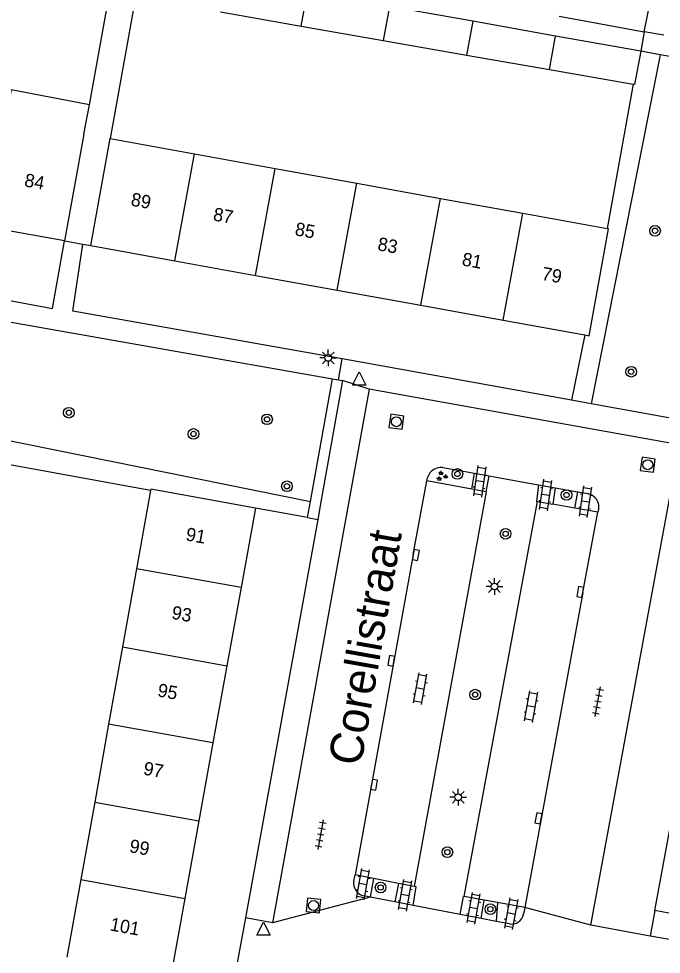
# Model space of a CAD drawing. Extents: x 132999 to 136000, y 398499 to 400501.
# Drawn here: x 133437.6 to 133486, y 400095.4 to 400165.7 of the extents above; entities that cross this region are included whole.
import ezdxf

# ---------------------------------------------------------------- set-up
doc = ezdxf.new("R2010")
doc.units = 0
for name, color, linetype in [('gg-afsc-erfafscheiding', 7, 'Continuous'), ('gg-afsc-muur', 7, 'Continuous'), ('gg-anno-huisnummerreeks BGT', 7, 'Continuous'), ('gg-anno-openbare ruimte label', 7, 'Continuous'), ('gg-bbg-bijgebouw', 7, 'Continuous'), ('gg-bbg-gedigitaliseerde bebouwing', 7, 'Continuous'), ('gg-bbg-gedigitaliseerde bijgebouw', 7, 'Continuous'), ('gg-bbg-hoofdgebouw', 7, 'Continuous'), ('gg-bbg-tussenscheiding', 7, 'Continuous'), ('gg-knt-verharding', 7, 'Continuous'), ('gg-knt-verharding nz', 7, 'Continuous'), ('gt-grn-groengrens', 7, 'Continuous'), ('gt-grn-vlakafsluiter', 7, 'Continuous'), ('gt-grn-weggrens', 7, 'Continuous'), ('gt-symb-boom', 7, 'Continuous'), ('gt-symb-groenvak', 7, 'Continuous'), ('gt-symb-klinker verharding', 7, 'Continuous'), ('gt-symb-kolk', 7, 'Continuous'), ('gt-symb-lichtmast', 7, 'Continuous'), ('gt-symb-rioolschacht', 7, 'Continuous'), ('gt-symb-tegel verharding', 7, 'Continuous'), ('gt-symb-waterafsluiter', 7, 'Continuous')]:
    doc.layers.add(name, color=color, linetype=linetype)

# ---------------------------------------------------------------- blocks, each defined once
blk = doc.blocks.new('gt0-KL1')
at = {"layer": 'gt-symb-klinker verharding'}
for p, q in [((-1.15, 0.3), (1.15, 0.3)), ((-1, -0.3), (-1, 0.3)), ((-0.5, 0.3), (-0.5, 0.45)), ((0, -0.3), (0, 0.3)), ((0.5, 0.3), (0.5, 0.45)), ((1, -0.3), (1, 0.3)), ((-1.15, -0.3), (1.15, -0.3)), ((-0.5, -0.45), (-0.5, -0.3)), ((0.5, -0.45), (0.5, -0.3))]:
    blk.add_line(p, q, dxfattribs=at)
blk = doc.blocks.new('gt0-BOOM')
at = {"layer": 'gt-symb-boom'}
for radius in [0.4, 0.2]:
    blk.add_circle((0, 0), radius, dxfattribs=at)
blk = doc.blocks.new('gt0-RS')
at = {"layer": 'gt-symb-rioolschacht'}
blk.add_lwpolyline([(-0.5, -0.5), (0.5, -0.5), (0.5, 0.5), (-0.5, 0.5)], close=True, dxfattribs=at)
blk.add_circle((0, 0), 0.375, dxfattribs=at)
blk = doc.blocks.new('gt0-KOLK')
at = {"layer": 'gt-symb-kolk'}
blk.add_lwpolyline([(0, 0), (0.375, 0), (0.375, 0.4), (-0.375, 0.4), (-0.375, 0), (0, 0)], dxfattribs=at)
blk = doc.blocks.new('gt0-LMAST')
at = {"layer": 'gt-symb-lichtmast'}
for p, q in [((-0.182, 0.173), (-0.447, 0.438)), ((-0.005, 0.246), (-0.005, 0.621)), ((0.172, 0.173), (0.437, 0.438)), ((-0.255, -0.004), (-0.63, -0.004)), ((-0.182, -0.181), (-0.447, -0.446)), ((-0.005, -0.254), (-0.005, -0.629)), ((0.437, -0.446), (0.172, -0.181)), ((0.245, -0.004), (0.62, -0.004))]:
    blk.add_line(p, q, dxfattribs=at)
blk.add_circle((-0.005, -0.004), 0.25, dxfattribs=at)
blk = doc.blocks.new('gt0-TEG1')
at = {"layer": 'gt-symb-tegel verharding'}
for p, q in [((-1.125, 0), (1.125, 0)), ((-0.9, -0.25), (-0.9, 0.25)), ((-0.45, -0.25), (-0.45, 0.25)), ((0, -0.25), (0, 0.25)), ((0.45, -0.25), (0.45, 0.25)), ((0.9, -0.25), (0.9, 0.25))]:
    blk.add_line(p, q, dxfattribs=at)
blk = doc.blocks.new('gt0-WAFSL')
at = {"layer": 'gt-symb-waterafsluiter'}
for p, q in [((-0.5, -0.333), (0, 0.667)), ((0, 0.667), (0.5, -0.333)), ((0.5, -0.333), (-0.5, -0.333))]:
    blk.add_line(p, q, dxfattribs=at)
blk = doc.blocks.new('gt0-GRVAK')
at = {"layer": 'gt-symb-groenvak'}
for p, q in [((-0.11, 0.189), (-0.228, 0.24)), ((-0.182, 0.153), (0.088, 0.153)), ((-0.091, 0.211), (-0.156, 0.322)), ((-0.047, 0.214), (-0.047, 0.393)), ((-0.004, 0.211), (0.061, 0.322)), ((0.015, 0.189), (0.133, 0.24)), ((0.262, -0.052), (0.197, 0.059)), ((0.305, -0.049), (0.305, 0.13)), ((0.349, -0.052), (0.414, 0.059)), ((-0.245, -0.228), (-0.363, -0.177)), ((-0.318, -0.264), (-0.047, -0.264)), ((-0.226, -0.206), (-0.291, -0.095)), ((-0.183, -0.203), (-0.183, -0.024)), ((-0.139, -0.206), (-0.074, -0.095)), ((-0.12, -0.228), (-0.002, -0.177)), ((0.243, -0.074), (0.125, -0.023)), ((0.17, -0.11), (0.441, -0.11)), ((0.368, -0.074), (0.486, -0.023))]:
    blk.add_line(p, q, dxfattribs=at)

msp = doc.modelspace()

# ---------------------------------------------------------------- linework, layer by layer
at = {"layer": 'gg-afsc-erfafscheiding'}
for p, q in [((133442.951, 400159.263), (133444.469, 400167.719)), ((133446.422, 400167.377), (133444.507, 400156.734)), ((133480.233, 400141.96), (133479.233, 400137.048)), ((133459.371, 400128.227), (133455.44, 400128.94)), ((133459.371, 400128.227), (133460.129, 400128.089))]:
    msp.add_line(p, q, dxfattribs=at)
at = {"layer": 'gg-afsc-muur'}
for p, q in [((133483.871, 400160.817), (133481.901, 400149.967)), ((133447.542, 400130.271), (133436.962, 400132.191))]:
    msp.add_line(p, q, dxfattribs=at)
at = {"layer": 'gg-bbg-bijgebouw'}
for points in [[(133484.69, 400164.77), (133485.2, 400167.24), (133485.101, 400167.257)], [(133484.43, 400163.3), (133483.97, 400160.8), (133483.871, 400160.817)]]:
    msp.add_lwpolyline(points, dxfattribs=at)
at = {"layer": 'gg-bbg-gedigitaliseerde bebouwing'}
for p, q in [((133442.531, 400157.053), (133442.951, 400159.263)), ((133442.531, 400157.053), (133441.08, 400149.03)), ((133443.05, 400148.68), (133444.507, 400156.734)), ((133444.507, 400156.734), (133450.851, 400155.584)), ((133450.851, 400155.584), (133456.922, 400154.484)), ((133456.922, 400154.484), (133463.075, 400153.374)), ((133463.075, 400153.374), (133469.357, 400152.237)), ((133469.357, 400152.237), (133475.571, 400151.113)), ((133475.571, 400151.113), (133481.901, 400149.967)), ((133447.542, 400130.271), (133446.487, 400124.372)), ((133446.487, 400124.372), (133445.437, 400118.502)), ((133445.437, 400118.502), (133444.399, 400112.698)), ((133444.399, 400112.698), (133443.349, 400106.831)), ((133443.349, 400106.831), (133442.307, 400101)), ((133442.307, 400101), (133441.261, 400095.154))]:
    msp.add_line(p, q, dxfattribs=at)
msp.add_lwpolyline([(133442.951, 400159.263), (133437.06, 400160.388), (133436.624, 400158.104)], dxfattribs=at)
at = {"layer": 'gg-bbg-gedigitaliseerde bijgebouw'}
for p, q in [((133452.812, 400166.258), (133458.889, 400165.193)), ((133471.797, 400165.553), (133465.523, 400166.672)), ((133478.031, 400164.441), (133471.797, 400165.553)), ((133478.308, 400165.945), (133484.69, 400164.77)), ((133458.889, 400165.193), (133465.052, 400164.114)), ((133465.052, 400164.114), (133471.332, 400163.014)), ((133484.43, 400163.3), (133478.031, 400164.441)), ((133471.332, 400163.014), (133477.566, 400161.922)), ((133477.566, 400161.922), (133483.871, 400160.817))]:
    msp.add_line(p, q, dxfattribs=at)
at = {"layer": 'gg-bbg-hoofdgebouw'}
for p, q in [((133441.08, 400149.03), (133435.243, 400150.088)), ((133482, 400149.95), (133481.901, 400149.967)), ((133443.05, 400148.68), (133449.373, 400147.537)), ((133449.373, 400147.537), (133455.444, 400146.44)), ((133455.444, 400146.44), (133461.593, 400145.329)), ((133461.593, 400145.329), (133467.884, 400144.192)), ((133467.884, 400144.192), (133474.086, 400143.071)), ((133474.086, 400143.071), (133480.233, 400141.96)), ((133447.56, 400130.37), (133447.542, 400130.271)), ((133455.44, 400128.94), (133447.56, 400130.37)), ((133455.44, 400128.94), (133454.358, 400122.957)), ((133454.358, 400122.957), (133453.295, 400117.082)), ((133453.295, 400117.082), (133452.246, 400111.287)), ((133452.246, 400111.287), (133451.183, 400105.412)), ((133451.183, 400105.412), (133450.129, 400099.587)), ((133450.129, 400099.587), (133449.07, 400093.732))]:
    msp.add_line(p, q, dxfattribs=at)
msp.add_lwpolyline([(133480.233, 400141.96), (133480.56, 400141.9), (133482, 400149.95)], dxfattribs=at)
at = {"layer": 'gg-bbg-tussenscheiding'}
for p, q in [((133458.889, 400165.193), (133459.362, 400167.77)), ((133465.523, 400166.672), (133465.052, 400164.114)), ((133471.797, 400165.553), (133471.332, 400163.014)), ((133477.566, 400161.922), (133478.031, 400164.441)), ((133449.373, 400147.537), (133450.851, 400155.584)), ((133455.444, 400146.44), (133456.922, 400154.484)), ((133461.593, 400145.329), (133463.075, 400153.374)), ((133467.884, 400144.192), (133469.357, 400152.237)), ((133474.086, 400143.071), (133475.571, 400151.113)), ((133454.358, 400122.957), (133446.487, 400124.372)), ((133445.437, 400118.502), (133453.295, 400117.082)), ((133452.246, 400111.287), (133444.399, 400112.698)), ((133443.349, 400106.831), (133451.183, 400105.412)), ((133442.307, 400101), (133450.129, 400099.587))]:
    msp.add_line(p, q, dxfattribs=at)
at = {"layer": 'gg-knt-verharding'}
for p, q in [((133486.166, 400164.503), (133484.69, 400164.77)), ((133485.906, 400163.033), (133484.43, 400163.3)), ((133491.449, 400162.029), (133485.906, 400163.033)), ((133442.46, 400148.787), (133443.05, 400148.68)), ((133479.233, 400137.048), (133461.978, 400140.17)), ((133461.24, 400138.673), (133461.692, 400138.594)), ((133461.692, 400138.594), (133461.997, 400138.536)), ((133461.997, 400138.536), (133460.343, 400129.27)), ((133480.709, 400136.781), (133479.233, 400137.048)), ((133486.68, 400135.7), (133480.709, 400136.781)), ((133469.555, 400131.989), (133471.927, 400131.561)), ((133471.724, 400130.366), (133471.927, 400131.561)), ((133471.927, 400131.561), (133473.012, 400131.366)), ((133467.319, 400125.445), (133468.337, 400130.978)), ((133471.724, 400130.366), (133468.337, 400130.978)), ((133473.012, 400131.366), (133472.783, 400130.175)), ((133473.012, 400131.366), (133476.73, 400130.696)), ((133472.804, 400130.171), (133467.381, 400100.481)), ((133472.783, 400130.175), (133471.724, 400130.366)), ((133472.804, 400130.171), (133472.783, 400130.175)), ((133476.73, 400130.696), (133477.993, 400130.469)), ((133477.993, 400130.469), (133477.822, 400129.226)), ((133477.993, 400130.469), (133479.692, 400130.163)), ((133479.469, 400128.936), (133479.692, 400130.163)), ((133479.692, 400130.163), (133480.446, 400130.027)), ((133471.147, 400099.727), (133476.678, 400129.428)), ((133476.678, 400129.428), (133477.822, 400129.226)), ((133460.343, 400129.27), (133460.129, 400128.089)), ((133479.469, 400128.936), (133477.822, 400129.226)), ((133481.214, 400128.628), (133479.469, 400128.936)), ((133460.129, 400128.089), (133454.687, 400098.116)), ((133480.076, 400122.589), (133481.214, 400128.628)), ((133467.319, 400125.445), (133462.934, 400101.359)), ((133480.076, 400122.589), (133475.71, 400098.901)), ((133485.49, 400098.67), (133486.8, 400105.73)), ((133462.848, 400100.885), (133462.934, 400101.359)), ((133464.337, 400101.082), (133462.934, 400101.359)), ((133464.337, 400101.082), (133464.068, 400099.678)), ((133466.196, 400100.715), (133464.337, 400101.082)), ((133466.196, 400100.715), (133465.924, 400099.322)), ((133467.381, 400100.481), (133466.196, 400100.715)), ((133464.068, 400099.678), (133463.615, 400099.765)), ((133465.924, 400099.322), (133464.068, 400099.678)), ((133467.3, 400099.058), (133465.924, 400099.322)), ((133472.649, 400099.455), (133471.147, 400099.727)), ((133472.437, 400098.073), (133472.649, 400099.455)), ((133473.649, 400099.274), (133472.649, 400099.455)), ((133473.649, 400099.274), (133473.562, 400097.857)), ((133475.71, 400098.901), (133473.649, 400099.274)), ((133470.851, 400098.377), (133467.3, 400099.058)), ((133475.71, 400098.901), (133475.617, 400098.395)), ((133491.451, 400097.573), (133485.49, 400098.67)), ((133454.687, 400098.116), (133454.075, 400094.745)), ((133472.437, 400098.073), (133470.851, 400098.377)), ((133473.562, 400097.857), (133472.437, 400098.073)), ((133474.552, 400097.667), (133473.562, 400097.857))]:
    msp.add_line(p, q, dxfattribs=at)
for points in [[(133408.452, 400149.86), (133440.174, 400143.948), (133441.08, 400149.03)], [(133461.978, 400140.17), (133441.699, 400143.751), (133442.46, 400148.787)], [(133434.57, 400134.497), (133436.174, 400143.063), (133461.24, 400138.673)], [(133476.73, 400130.696), (133476.582, 400129.439), (133476.678, 400129.428)], [(133467.3, 400099.058), (133467.541, 400100.453), (133467.381, 400100.481)], [(133470.851, 400098.377), (133471.094, 400099.736), (133471.147, 400099.727)]]:
    msp.add_lwpolyline(points, dxfattribs=at)
for centre, radius, start, end in [((133469.419, 400130.913), 1.084, 82.80047, 176.58822), ((133480.251, 400129.01), 1.036, 338.39277, 79.13759), ((133463.796, 400100.712), 0.964, 169.64722, 259.16114), ((133474.722, 400098.561), 0.91, 259.23916, 349.47137)]:
    msp.add_arc(centre, radius, start, end, dxfattribs=at)
at = {"layer": 'gg-knt-verharding nz'}
for p, q in [((133461.692, 400138.594), (133461.978, 400140.17)), ((133464, 400137.895), (133456.728, 400097.745)), ((133487.358, 400133.698), (133464, 400137.895)), ((133480.679, 400097.565), (133487.358, 400133.698)), ((133456.728, 400097.745), (133454.687, 400098.116)), ((133485.138, 400096.751), (133480.679, 400097.565)), ((133490.473, 400095.778), (133485.138, 400096.751))]:
    msp.add_line(p, q, dxfattribs=at)
at = {"layer": 'gt-grn-groengrens'}
for p, q in [((133485.906, 400163.033), (133480.709, 400136.781)), ((133459.585, 400129.424), (133461.24, 400138.673)), ((133434.57, 400134.497), (133459.585, 400129.424)), ((133459.371, 400128.227), (133459.585, 400129.424))]:
    msp.add_line(p, q, dxfattribs=at)
at = {"layer": 'gt-grn-vlakafsluiter'}
msp.add_line((133441.08, 400149.03), (133442.46, 400148.787), dxfattribs=at)
at = {"layer": 'gt-grn-weggrens'}
for p, q in [((133484.69, 400164.77), (133484.43, 400163.3)), ((133464, 400137.895), (133461.997, 400138.536)), ((133464.068, 400099.678), (133456.728, 400097.745)), ((133480.679, 400097.565), (133475.71, 400098.901)), ((133485.49, 400098.67), (133485.138, 400096.751))]:
    msp.add_line(p, q, dxfattribs=at)

# ---------------------------------------------------------------- block references
at = {"layer": 'gt-symb-boom'}
for p in [(133485.508, 400149.799), (133483.709, 400139.195), (133441.4, 400136.113), (133456.316, 400135.616), (133450.786, 400134.518), (133470.639, 400131.507), (133457.813, 400130.582), (133478.848, 400129.925), (133474.264, 400127.003), (133471.973, 400114.911), (133469.885, 400103.064), (133464.862, 400100.404), (133473.12, 400098.771)]:
    msp.add_blockref('gt0-BOOM', p, dxfattribs=at)
at = {"layer": 'gt-symb-groenvak'}
msp.add_blockref('gt0-GRVAK', (133469.459, 400131.341), dxfattribs=at)
at = {"layer": 'gt-symb-klinker verharding'}
for p, rotation in [((133472.339, 400130.953), 81.65913313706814), ((133477.277, 400129.927), 81.65913313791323), ((133480.284, 400129.426), 81.65913313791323), ((133467.848, 400115.36), 79.69002960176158), ((133476.19, 400114.01), 79.69002960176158), ((133463.535, 400100.652), 79.80279442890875), ((133466.708, 400099.817), 79.80279442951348), ((133471.861, 400098.839), 79.80279442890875), ((133474.701, 400098.433), 79.80279442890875)]:
    msp.add_blockref('gt0-KL1', p, dxfattribs=dict(at, rotation=rotation))
at = {"layer": 'gt-symb-kolk'}
for p, rotation in [((133467.319, 400125.445), -100.78161673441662), ((133480.076, 400122.589), 79.45426563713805), ((133465.862, 400117.414), 79.69002960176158), ((133464.176, 400108.169), -100.42265453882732), ((133476.938, 400105.566), 79.57734546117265)]:
    msp.add_blockref('gt0-KOLK', p, dxfattribs=dict(at, rotation=rotation))
at = {"layer": 'gt-symb-lichtmast'}
for p in [(133460.924, 400140.237), (133473.427, 400123.044), (133470.707, 400107.193)]:
    msp.add_blockref('gt0-LMAST', p, dxfattribs=at)
at = {"layer": 'gt-symb-rioolschacht'}
for p, rotation in [((133466.049, 400135.436), -97.93555037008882), ((133484.965, 400132.204), -98.04906170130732), ((133459.818, 400099.045), 84.14690869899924)]:
    msp.add_blockref('gt0-RS', p, dxfattribs=dict(at, rotation=rotation))
at = {"layer": 'gt-symb-tegel verharding'}
for p, rotation in [((133481.216, 400114.38), 79.74640197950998), ((133460.352, 400104.374), 79.69002960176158)]:
    msp.add_blockref('gt0-TEG1', p, dxfattribs=dict(at, rotation=rotation))
at = {"layer": 'gt-symb-waterafsluiter'}
for p in [(133463.248, 400138.531), (133456.046, 400097.139)]:
    msp.add_blockref('gt0-WAFSL', p, dxfattribs=at)

# ---------------------------------------------------------------- texts
at = {"layer": 'gg-anno-huisnummerreeks BGT'}
for s, p in [('84', (133438.005, 400153.145)), ('89', (133446.017, 400151.701)), ('87', (133452.21, 400150.582)), ('85', (133458.36, 400149.471)), ('83', (133464.58, 400148.347)), ('81', (133470.931, 400147.199)), ('79', (133476.929, 400146.115)), ('91', (133450.148, 400126.519)), ('93', (133449.082, 400120.626)), ('95', (133448.025, 400114.785)), ('97', (133446.961, 400108.903)), ('99', (133445.905, 400103.067)), ('101', (133444.444, 400097.18))]:
    msp.add_text(s, height=1, rotation=349.7, dxfattribs=at).set_placement(p)
at = {"layer": 'gg-anno-openbare ruimte label'}
msp.add_text('Corellistraat', height=2.5, rotation=80, dxfattribs=at).set_placement((133463.371, 400109.467))

doc.saveas('drawing.dxf')
